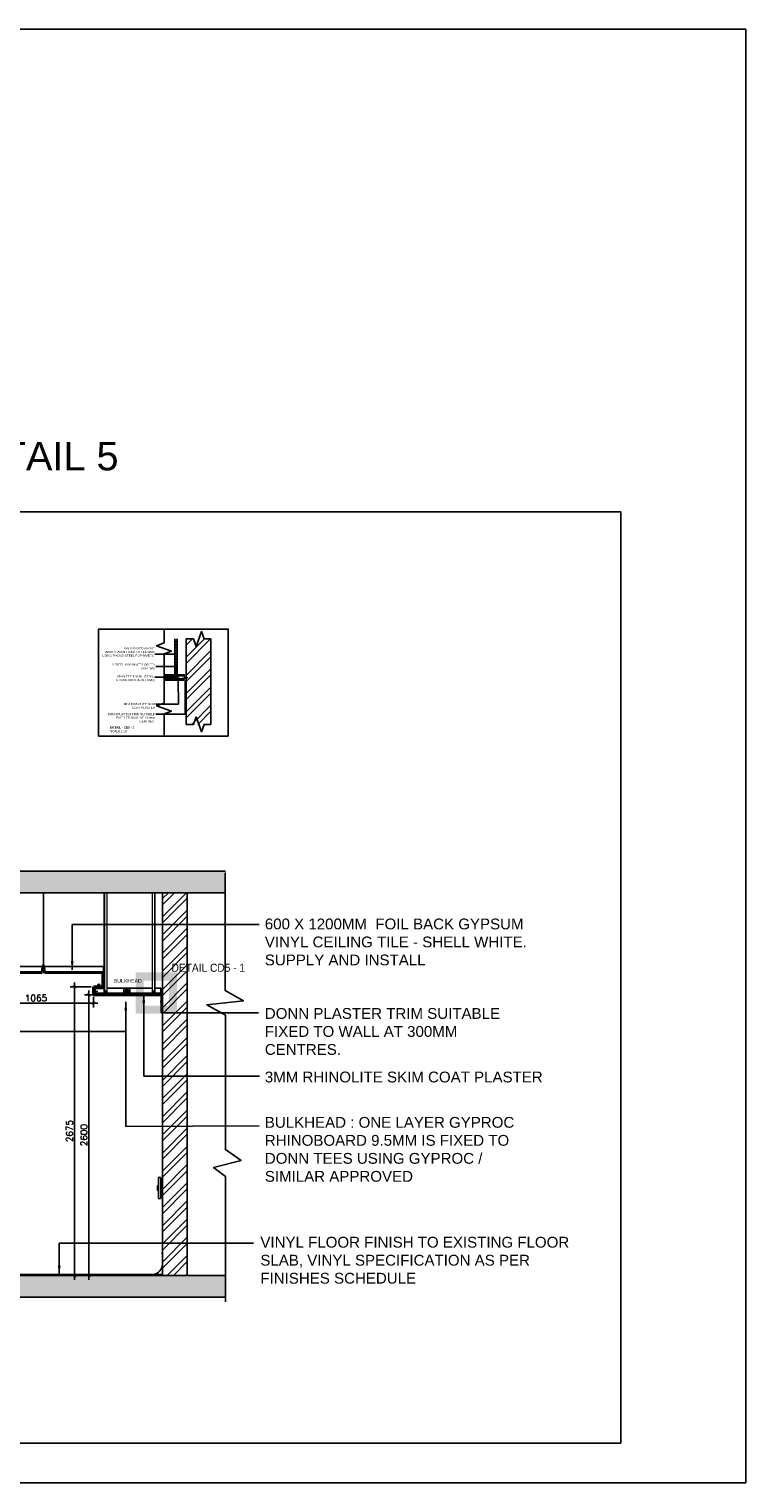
# Model space of a CAD drawing. Header units: millimetres. Extents: x -115474967 to 444143, y -74377 to 241828222.
# Tile 477 of 590: x 120709 to 127357, y 29514 to 42981. Entities that reach past the tile are written whole.
import ezdxf

# ---------------------------------------------------------------- set-up
doc = ezdxf.new("R2010")
doc.units = ezdxf.units.MM
doc.header["$MEASUREMENT"] = 0
for name, pattern in [('Dash', [6.35, 3.175, -3.175]), ('HIDDEN2', [0.1875, 0.125, -0.0625]), ('Overhead', [3.96875, 2.38125, -1.5875])]:
    doc.linetypes.add(name, pattern=pattern)
for name, color, linetype in [('0-ELEV.1', 9, 'Continuous'), ('0-ELEV.25', 4, 'Continuous'), ('0-ELEV.35', 2, 'Continuous'), ('0-HACH', 9, 'Continuous'), ('00-6 H-Brickwork', 9, 'Continuous'), ('BUMPER', 15, 'Continuous'), ('CEIL-NOTE', 4, 'Continuous'), ('CEIL-PLAN', 7, 'Continuous'), ('CEIL-SECT', 2, 'Continuous'), ('DIMS-20', 9, 'Continuous'), ('Floor Finish - Vinyl', 4, 'Continuous'), ('STRU-CONC', 3, 'Continuous'), ('TEXT', 7, 'Continuous'), ('TEXT-20', 2, 'Continuous'), ('TEXT-50', 2, 'Continuous'), ('TILE', 9, 'Continuous'), ('WALL', 1, 'Continuous')]:
    doc.layers.add(name, color=color, linetype=linetype)
for name, color, linetype, lineweight in [('1 Labels', 2, 'Continuous', 35), ('A-DETL-GENF-HDLN', 1, 'Dash', 9), ('Concrete - Structural', 5, 'Continuous', 25), ('G-ANNO-TEXT', 231, 'Continuous', 9), ('LAYER_1', 5, 'Continuous', 18), ('Lines', 1, 'Continuous', 9), ('OVERHEAD', 2, 'Overhead', 15), ('Susp Units 1', 6, 'Continuous', 18), ('THIN', 6, 'Continuous', 9)]:
    doc.layers.add(name, color=color, linetype=linetype, lineweight=lineweight)
doc.styles.add('ARIAL', font='arial.ttf')
doc.styles.add('Arial Narrow_1', font='ARIALN.TTF', dxfattribs={"height": 35})
doc.styles.add('Arial_2', font='arial.ttf', dxfattribs={"height": 150})
doc.styles.add('Arial_4', font='arial.ttf', dxfattribs={"height": 2000})
doc.styles.add('DIMS', font='simplex.shx')
doc.styles.add('TEXT-20', font='arial.ttf', dxfattribs={"height": 40})
doc.styles.add('TEXT-50', font='arial.ttf', dxfattribs={"height": 100})
doc.dimstyles.new('DIM-20', dxfattribs={"dimscale": 4, "dimtxt": 10, "dimasz": 8, "dimexe": 10, "dimexo": 5, "dimgap": 4, "dimtad": 1, "dimdec": 0, "dimrnd": 5, "dimdsep": 46, "dimtxsty": 'DIMS', "dimblk": 'ARCHTICK', "dimcen": 25, "dimdle": 10, "dimclrd": 9, "dimclre": 9, "dimclrt": 4, "dimadec": 0, "dimazin": 0, "dimtfac": 1, "dimtdec": 0, "dimtmove": 2, "dimatfit": 2, "dimfxl": 1, "dimtolj": 1, "dimtzin": 0, "dimarcsym": 0})
doc.dimstyles.new('DIM-50', dxfattribs={"dimscale": 10, "dimtxt": 10, "dimasz": 8, "dimexe": 10, "dimexo": 5, "dimgap": 4, "dimtad": 1, "dimdec": 0, "dimdsep": 46, "dimtxsty": 'ARIAL', "dimblk": 'ARCHTICK', "dimcen": 25, "dimdle": 10, "dimclrd": 9, "dimclre": 9, "dimclrt": 4, "dimadec": 0, "dimazin": 0, "dimtfac": 1, "dimtdec": 0, "dimtmove": 2, "dimatfit": 2, "dimfxl": 10, "dimfxlon": 1, "dimtolj": 1, "dimtzin": 0, "dimarcsym": 0})

# ---------------------------------------------------------------- blocks, each defined once
blk = doc.blocks.new('A$C732A7C61')
at = {"color": 9, "linetype": 'HIDDEN2', "ltscale": 0.001}
blk.add_line((6, 10), (24, 10), dxfattribs=at)
at = {"const_width": 0.836}
for points in [[(15, 0), (0, 0)], [(40, 0), (55, 0)]]:
    blk.add_lwpolyline(points, dxfattribs=at)
blk.add_lwpolyline([(15, 0), (15, 19, -0.510499), (18, 21), (39, 21, -0.414214), (40, 20), (40, 0)], format="xyb", dxfattribs=at)
blk = doc.blocks.new('_ArchTick')
at = {"color": 0, "linetype": 'ByBlock', "const_width": 0.15}
blk.add_lwpolyline([(-0.5, -0.5), (0.5, 0.5)], dxfattribs=at)
blk = doc.blocks.new('*D781')
at = {"layer": 'Defpoints', "color": 0, "ltscale": 100, "transparency": 16777216}
for p in [(121326, 34035), (121264, 31435), (121264, 31435)]:
    blk.add_point(p, dxfattribs=at)
at = {"layer": 'DIMS-20', "color": 9, "lineweight": -2, "ltscale": 100, "transparency": 16777216}
for p, q in [((121264, 34075), (121264, 31395)), ((121306, 34035), (121224, 34035)), ((121284, 31435), (121304, 31435))]:
    blk.add_line(p, q, dxfattribs=at)
at = {"layer": 'DIMS-20', "color": 9, "lineweight": -2, "ltscale": 100, "transparency": 16777216, "xscale": 32, "yscale": 32, "zscale": 32}
for p, rotation in [((121264, 34035), 90), ((121264, 31435), 270)]:
    blk.add_blockref('_ArchTick', p, dxfattribs=dict(at, rotation=rotation))
at = {"layer": 'DIMS-20', "color": 4, "ltscale": 100, "transparency": 16777216, "insert": (121218, 32735), "char_height": 60, "attachment_point": 5, "rotation": 90, "style": 'DIMS'}
blk.add_mtext('\\A1;2600', dxfattribs=at)
blk = doc.blocks.new('*D782')
at = {"layer": 'Defpoints', "color": 0, "ltscale": 100, "transparency": 16777216}
for p in [(121306, 34110, -264), (121131, 31435), (121306, 31435)]:
    blk.add_point(p, dxfattribs=at)
at = {"layer": 'DIMS-20', "color": 9, "lineweight": -2, "ltscale": 100, "transparency": 16777216}
for p, q in [((121286, 34110), (121091, 34110)), ((121131, 34150), (121131, 31395)), ((121286, 31435), (121091, 31435))]:
    blk.add_line(p, q, dxfattribs=at)
at = {"layer": 'DIMS-20', "color": 9, "lineweight": -2, "ltscale": 100, "transparency": 16777216, "xscale": 32, "yscale": 32, "zscale": 32}
for p, rotation in [((121131, 34110), 90), ((121131, 31435), 270)]:
    blk.add_blockref('_ArchTick', p, dxfattribs=dict(at, rotation=rotation))
at = {"layer": 'DIMS-20', "color": 4, "ltscale": 100, "transparency": 16777216, "insert": (121085, 32773), "char_height": 60, "attachment_point": 5, "rotation": 90, "style": 'DIMS'}
blk.add_mtext('\\A1;2675', dxfattribs=at)
blk = doc.blocks.new('*D785')
at = {"layer": 'Defpoints', "color": 0, "ltscale": 100, "transparency": 16777216}
for p in [(120242, 34035), (121306, 34035), (121306, 33959)]:
    blk.add_point(p, dxfattribs=at)
at = {"layer": 'DIMS-20', "color": 9, "lineweight": -2, "ltscale": 100, "transparency": 16777216}
for p, q in [((120202, 33959), (121346, 33959)), ((120242, 34015), (120242, 33919)), ((121306, 34015), (121306, 33919))]:
    blk.add_line(p, q, dxfattribs=at)
at = {"layer": 'DIMS-20', "color": 9, "lineweight": -2, "ltscale": 100, "transparency": 16777216, "xscale": 32, "yscale": 32, "zscale": 32, "rotation": 180}
blk.add_blockref('_ArchTick', (120242, 33959), dxfattribs=at)
at = {"layer": 'DIMS-20', "color": 9, "lineweight": -2, "ltscale": 100, "transparency": 16777216, "xscale": 32, "yscale": 32, "zscale": 32}
blk.add_blockref('_ArchTick', (121306, 33959), dxfattribs=at)
at = {"layer": 'DIMS-20', "color": 4, "ltscale": 100, "transparency": 16777216, "insert": (120774, 34005), "char_height": 60, "attachment_point": 5, "style": 'DIMS'}
blk.add_mtext('\\A1;1065', dxfattribs=at)
blk = doc.blocks.new('GSCS-008-SHADOW_PERIM_dwg_SCREW PLAN-27616327-3D-1-2')
at = {"layer": 'Susp Units 1', "flags": 128}
blk.add_lwpolyline([(1084, 957.4), (1084, 957.8), (1084.3, 958.2), (1084.6, 958.4), (1084.9, 958.6), (1085.3, 958.7), (1085.7, 958.7), (1086.1, 958.6), (1086.5, 958.4), (1086.7, 958.1), (1087, 957.7), (1087, 957.3), (1087, 956.9), (1086.9, 956.6), (1086.7, 956.2), (1086.4, 955.9), (1086.1, 955.7), (1085.7, 955.6), (1085.3, 955.6), (1084.9, 955.8), (1084.5, 956), (1084.2, 956.2), (1084, 956.6), (1083.9, 957)], close=True, dxfattribs=at)
for points in [[(1085.7, 958.2), (1085.3, 958.2), (1085.3, 957.4), (1084.5, 957.4), (1084.5, 957), (1085.3, 957), (1085.3, 956.2), (1085.7, 956.2)], [(1085.7, 956.2), (1085.7, 957), (1086.5, 957), (1086.5, 957.4), (1085.7, 957.4), (1085.7, 958.2)]]:
    blk.add_lwpolyline(points, dxfattribs=at)
blk = doc.blocks.new('GSCS-008-SHADOW_PERIM_dwg_SCREW-27616328-3D-1-2')
at = {"layer": 'LAYER_1', "color": 7}
for p, q in [((1142, 882), (1139, 883)), ((1142, 880), (1139, 881)), ((1142, 877), (1139, 878)), ((1142, 875), (1139, 876)), ((1142, 873), (1139, 874)), ((1142, 871), (1139, 872)), ((1142, 888), (1140, 889)), ((1142, 886), (1140, 887)), ((1142, 884), (1140, 885))]:
    blk.add_line(p, q, dxfattribs=at)
at = {"layer": 'LAYER_1', "color": 7, "flags": 128}
blk.add_lwpolyline([(1138, 868), (1144, 868), (1144, 868), (1138, 868)], close=True, dxfattribs=at)
blk.add_lwpolyline([(1142, 872), (1142, 884), (1141, 890), (1140, 884), (1140, 872)], dxfattribs=at)
at = {"layer": 'LAYER_1', "color": 7}
for centre, start_param, end_param in [((1136, 872), 3.556056, 4.735263), ((1146, 872), 1.547922, 2.727129)]:
    blk.add_ellipse(centre, major_axis=(0, 4.21), ratio=0.869565, start_param=start_param, end_param=end_param, dxfattribs=at)
blk = doc.blocks.new('GSCS-008-SHADOW_PERIM_dwg_PS-27616329-3D-1-2')
at = {"lineweight": 18}
for p, q in [((-5774, -1137), (-5817, -1137)), ((-5774, -1137), (-5817, -1137)), ((-5817, -1138), (-5796, -1138))]:
    blk.add_line(p, q, dxfattribs=at)
at = {"lineweight": 18, "flags": 128}
for points in [[(-5795, -1138), (-5795, -1153), (-5795, -1153), (-5795, -1138)], [(-5773, -1136), (-5773, -1115), (-5773, -1115)]]:
    blk.add_lwpolyline(points, dxfattribs=at)
at = {"lineweight": 18}
for centre, radius, start, end in [((-5817, -1137), 0.5, 89.9989, 270.0011), ((-5796, -1138), 1, 0, 89.9994), ((-5796, -1138), 0.5, 0, 89.9989), ((-5774, -1136), 1, 270.0006, 0), ((-5774, -1136), 0.5, 270.0011, 0)]:
    blk.add_arc(centre, radius, start, end, dxfattribs=at)

msp = doc.modelspace()

# ---------------------------------------------------------------- hatches: boundary and pattern name
at = {"lineweight": 18}
for color, points in [(254, [(122115.45853, 36951.895), (122115.50575, 36952.21977), (122116.55972, 36951.895), (122143.10413, 36951.895), (122143.10413, 36961.395), (121960.79356, 36961.395), (121960.79356, 36951.895), (122049.72848, 36951.895), (122049.7757, 36952.21977), (122050.82967, 36951.895), (122113.34661, 36951.895)]), (9, [(122064.90123, 36946.85678), (122143.69629, 36946.85678), (122143.69629, 36951.895), (122119.59661, 36951.895), (122119.59661, 36951.53562), (122113.34661, 36951.53562), (122113.34661, 36951.895), (122053.86656, 36951.895), (122053.86656, 36951.53562), (122047.61656, 36951.53562), (122047.61656, 36951.895), (121960.79356, 36951.895), (121960.79356, 36946.85678)])]:
    msp.add_hatch(color=color, dxfattribs=at).paths.add_polyline_path(points)
h = msp.add_hatch(color=4, dxfattribs=at)
h.paths.add_polyline_path([(122143.69629, 36946.85678), (122144.19629, 36946.85678), (122144.16222, 36961.6156), (122144.06232, 36961.85678), (122143.9034, 36962.06389), (122143.69629, 36962.2228), (122143.45511, 36962.3227), (122143.19629, 36962.35678), (122165.45511, 36962.39085), (122165.69629, 36962.49075), (122165.9034, 36962.64967), (122166.06232, 36962.85678), (122166.16222, 36963.09796), (122166.19629, 36963.35678), (122166.19629, 36984.35678), (122165.69629, 36984.35678), (122165.67925, 36963.22737), (122165.54984, 36963.00323), (122165.3257, 36962.87382), (122165.19629, 36962.85678), (122132.19314, 36962.85678), (122132.19314, 36961.85678), (122143.3257, 36961.83974), (122143.54984, 36961.71033), (122143.67925, 36961.48619), (122143.69629, 36961.35678), (122143.69629, 36957.78752)], flags=0)
h.paths.add_polyline_path([(122130.31814, 36961.85678), (122130.31814, 36962.85678), (122121.46394, 36962.79951), (122121.2848, 36962.64082), (122121.19994, 36962.41705), (122121.36473, 36961.98253), (122121.57663, 36961.87131), (122121.69629, 36961.85678)], flags=0)
for color, points in [(253, [(122130.31814, 36961.85678), (122132.19314, 36961.85678), (122132.19314, 36962.85678), (122130.31814, 36962.85678), (122130.31814, 36962.35678)]), (256, [(122136.17484, 36951.27054), (122136.17484, 36956.80205), (122135.82381, 36956.80205), (122135.82381, 36951.27054)]), (253, [(121913.08104, 34047.73777), (121914.95604, 34047.73777), (121914.95604, 34048.73777), (121913.08104, 34048.73777), (121913.08104, 34048.23777)])]:
    msp.add_hatch(color=color, dxfattribs=at).paths.add_polyline_path(points, flags=0)
at = {"layer": '0-HACH'}
h = msp.add_hatch(dxfattribs=at)
h.set_pattern_fill('AR-CONC', color=8, scale=0.8, style=0)
h.set_pattern_definition([(130, (267729.43, 31091.73), (-145.747735, -12.75127), [15.24, -167.64]), (185, (267729.43, 31091.73), (28.19426, 152.84531), [12.192, -134.112]), (79.549, (267717.28, 31090.66), (-117.554, 140.09335), [12.952, -142.472]), (133.8158, (267729.43, 31132.37), (-216.86323, -33.63386), [22.86, -251.46]), (83.3644, (267711.36, 31129.56), (-189.9234, 197.94044), [19.428, -213.708]), (188.816, (267729.43, 31132.37), (-189.9237, 197.9401), [18.288, -201.168]), (159, (267709.11, 31122.2), (-121.2919, -81.812415), [15.24, -167.64]), (214, (267709.1, 31122.2), (-49.44162, 147.35037), [12.192, -134.112]), (108.5486, (267699, 31115.39), (-170.73319, 65.53829), [12.952, -142.472]), (142.5, (267729.427, 31091.725), (-2.470883, 67.644031), [0, -132.4864, 0, -136.144, 0, -134.62]), (172.5, (267729.43, 31091.725), (-53.45573, 80.14446), [0, -77.6224, 0, -129.4384, 0, -51.308]), (212.5, (267774.74, 31091.725), (-108.472476, -4.582995), [0, -50.8, 0, -158.496, 0, -210.312]), (222.5, (267795.06, 31091.73), (-118.503345, 20.34119), [0, -66.04, 0, -105.2576, 0, -149.352])])
h.paths.add_polyline_path([(116594.75245, 35181.16636), (116594.75245, 34981.16636), (122531.20779, 34981.16636), (122531.20779, 35181.16636)])
h = msp.add_hatch(dxfattribs=at)
h.set_pattern_fill('AR-CONC', color=8, scale=0.8, style=0)
h.set_pattern_definition([(130, (267729.43, 27366.33), (-145.747735, -12.75127), [15.24, -167.64]), (185, (267729.43, 27366.33), (28.19426, 152.84531), [12.192, -134.112]), (79.549, (267717.28, 27365.27), (-117.554, 140.09335), [12.952, -142.472]), (133.8158, (267729.43, 27406.97), (-216.86323, -33.63386), [22.86, -251.46]), (83.3644, (267711.36, 27404.17), (-189.9234, 197.94044), [19.428, -213.708]), (188.816, (267729.43, 27406.97), (-189.9237, 197.9401), [18.288, -201.168]), (159, (267709.11, 27396.81), (-121.2919, -81.812415), [15.24, -167.64]), (214, (267709.1, 27396.81), (-49.44162, 147.35037), [12.192, -134.112]), (108.5486, (267699, 27389.99), (-170.73319, 65.53829), [12.952, -142.472]), (142.5, (267729.427, 27366.33), (-2.470883, 67.644031), [0, -132.4864, 0, -136.144, 0, -134.62]), (172.5, (267729.43, 27366.33), (-53.45573, 80.14446), [0, -77.6224, 0, -129.4384, 0, -51.308]), (212.5, (267774.74, 27366.33), (-108.472476, -4.582995), [0, -50.8, 0, -158.496, 0, -210.312]), (222.5, (267795.06, 27366.33), (-118.503345, 20.34119), [0, -66.04, 0, -105.2576, 0, -149.352])])
h.paths.add_polyline_path([(116505.39581, 31434.84287), (116505.39581, 31234.84287), (122531.20779, 31234.84287), (122531.20779, 31434.84287)])
at = {"layer": '00-6 H-Brickwork'}
h = msp.add_hatch(dxfattribs=at)
h.set_pattern_fill('ANSI32', color=256, scale=12.5, angle=360, style=0)
h.set_pattern_definition([(45, (-143997.26, 343321.11), (-84.1899, 84.1899), []), (45, (-143941.13, 343321.11), (-84.1899, 84.1899), [])])
h.paths.add_polyline_path([(122396.19629, 36539.95499), (122396.19629, 37331.62185), (122166.19629, 37331.62185), (122166.19629, 36794.65905), (122171.05986, 36539.95499)])
h = msp.add_hatch(dxfattribs=at)
h.set_pattern_fill('ANSI32', color=256, scale=12.5, angle=360, style=0)
h.set_pattern_definition([(45, (-69199.94, 294532.5), (-84.1899, 84.1899), []), (45, (-69143.81, 294532.5), (-84.1899, 84.1899), [])])
h.paths.add_polyline_path([(122176.45919, 34981.16636), (121946.45919, 34981.16636), (121946.45919, 31434.84287), (122176.45919, 31434.84287)])

# ---------------------------------------------------------------- linework, layer by layer
at = {"lineweight": 18}
for p, q in [((122081.66199, 37331.62185), (122081.66199, 36965.63859)), ((122143.69629, 36946.85678), (121960.79356, 36946.85678)), ((122132.19314, 36955.82594), (122130.31814, 36955.82594)), ((122150.59553, 36964.91437), (122140.13701, 36964.91437)), ((122150.59553, 36963.64437), (122150.59553, 37001.74437)), ((122156.90366, 36975.464), (122166.19629, 36975.464)), ((122166.19629, 36794.65905), (122166.19629, 36793.88799)), ((121408.37665, 34981.16663, 201.23011), (121408.37665, 34050.09742)), ((121874.45919, 34981.16636), (121874.45919, 34050.09714, -201.23011)), ((121945.4592, 34048.55714), (121904.45919, 34048.55714, -263.71006)), ((121945.4592, 34048.05714), (121904.45919, 34048.05714, -263.71006)), ((121904.45919, 34047.55714, -263.71006), (121925.95919, 34047.55714, -263.71006)), ((121914.95604, 34041.70692, -201.23011), (121913.08104, 34041.70692, -201.23011))]:
    msp.add_line(p, q, dxfattribs=at)
at = {"color": 3}
for p, q in [((121910.35092, 32266.84615), (121900.35092, 32266.84615)), ((121900.35092, 32266.84615), (121900.35092, 32222.84615)), ((121900.35092, 32222.84615), (121910.35092, 32222.84615))]:
    msp.add_line(p, q, dxfattribs=at)
msp.add_lwpolyline([(14259.94508, 42981.12756), (127356.6548, 42981.12756), (127356.6548, 29513.51943), (14259.94508, 29513.51943)], close=True)
at = {"linetype": 'Continuous'}
for points in [[(121960.79356, 36965.907), (121960.79356, 37194.13681), (122029.4805, 37219.13681), (121892.10663, 37269.13681), (121960.79356, 37294.13681), (121960.79356, 37422.93126)], [(122396.19629, 37331.62185), (122332.94045, 37331.62185), (122307.94045, 37400.30879), (122257.94045, 37262.93492), (122232.94045, 37331.62185), (122166.19629, 37331.62185)], [(121960.79356, 36965.907), (121960.79356, 36737.67718), (121892.10663, 36712.67718), (122029.4805, 36662.67718), (121960.79356, 36637.67718), (121960.79356, 36432.34719)], [(122396.19629, 36539.95499), (122332.94045, 36539.95499), (122307.94045, 36471.26805), (122257.94045, 36608.64193), (122232.94045, 36539.95499), (122166.19629, 36539.95499)]]:
    msp.add_lwpolyline(points, dxfattribs=at)
at = {"lineweight": 18, "flags": 128}
for points in [[(122058.66199, 37331.62185), (122058.66199, 36965.63859), (122083.66199, 36965.63859), (122083.66199, 37331.62185)], [(122143.10413, 36961.395), (122143.10413, 36951.895), (122143.69629, 36951.895)], [(121431.37665, 34981.16663), (121431.37665, 34050.09742), (121406.37665, 34050.09742), (121406.37665, 34981.16663)], [(121945.95919, 34049.05714), (121945.95919, 34070.05714), (121946.45919, 34070.05714), (121946.45919, 34049.05714)]]:
    msp.add_lwpolyline(points, dxfattribs=at)
for points in [[(122056.56227, 36994.12476), (122051.14331, 36994.12476), (122051.14331, 36998.20183), (122056.56227, 36998.20183)], [(122109.75921, 36994.12476), (122104.34024, 36994.12476), (122104.34024, 36998.20183), (122109.75921, 36998.20183)], [(122132.19314, 36963.21615), (122130.31814, 36963.21615), (122130.31814, 36960.38991), (122132.19314, 36960.38991)]]:
    msp.add_lwpolyline(points, close=True, dxfattribs=at)
msp.add_lwpolyline([(122531.20779, 31191.39674), (122531.20779, 32350.96218), (122420.36677, 32435.29015), (122675.08387, 32499.9253), (122529.531, 32600.91827), (122529.531, 33845.04359), (122356.54902, 33942.62106), (122696.97044, 33978.1573), (122529.29909, 34074.61281), (122529.29909, 35164.14299)])
for points, elevation in [([(121851.45919, 34981.16636), (121851.45919, 34050.09714), (121876.45919, 34050.09714), (121876.45919, 34981.16636)], -201.23011), ([(121926.45919, 34047.05714), (121926.45919, 34034.81743), (121926.95919, 34034.81743), (121926.95919, 34047.05714)], -263.71006)]:
    msp.add_lwpolyline(points, dxfattribs=dict(at, elevation=elevation))
at = {"lineweight": 18, "elevation": -201.23011, "flags": 128}
msp.add_lwpolyline([(121914.95604, 34049.09714), (121913.08104, 34049.09714), (121913.08104, 34046.27089), (121914.95604, 34046.27089)], close=True, dxfattribs=at)
at = {"lineweight": 18}
for centre, radius, start, end in [((122131.25564, 36966.44376), 1.02827, 24.254938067, 155.745061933), ((121904.45919, 34048.05714, -263.71006), 0.5, 89.998853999, 270.001146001), ((121914.01854, 34052.32475, -201.23011), 1.02827, 24.254938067, 155.745061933), ((121925.95919, 34047.05714, -263.71006), 1, 0, 89.999427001), ((121925.95919, 34047.05714, -263.71006), 0.5, 0, 89.998853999), ((121945.45919, 34049.05714), 1, 270.000572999, 0), ((121945.45919, 34049.05714), 0.5, 270.001146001, 0)]:
    msp.add_arc(centre, radius, start, end, dxfattribs=at)
at = {"layer": '0-ELEV.1'}
for p, q in [((121369.29755, 34124.00149, -527.42012), (121342.80531, 34124.00149, -527.42012)), ((121345.75559, 34110.26104, -263.71006), (121345.75559, 34112.26104, -263.71006)), ((121349.92137, 34124.00149, -527.42012), (121353.17137, 34127.25149, -527.42012)), ((121349.92137, 34112.26104, -527.42012), (121349.92137, 34124.00149, -527.42012)), ((121353.17137, 34127.25149, -527.42012), (121356.17137, 34127.25149, -527.42012)), ((121356.17137, 34112.26104, -527.42012), (121356.17137, 34133.25149, -527.42012)), ((121359.17137, 34127.25149, -527.42012), (121356.17137, 34127.25149, -527.42012)), ((121362.42137, 34124.00149, -527.42012), (121359.17137, 34127.25149, -527.42012)), ((121362.42137, 34112.26104, -527.42012), (121362.42137, 34124.00149, -527.42012)), ((121367.0007, 34110.26104, -263.71006), (121367.0007, 34112.26104, -263.71006)), ((121640.18865, 34094.81743, -263.71006), (121592.68865, 34094.81743, -263.71006)), ((121594.68865, 34094.81743, -263.71006), (121607.20531, 34094.81743, -263.71006)), ((121610.18865, 34091.31743, -263.71006), (121610.18865, 34055.41743, -263.71006)), ((121616.43865, 34094.31743, -263.71006), (121616.43865, 34046.16743, -263.71006)), ((121622.68865, 34091.31743, -263.71006), (121622.68865, 34055.41743, -263.71006)), ((121592.68865, 34035.31743, -263.71006), (121640.18865, 34035.31743, -263.71006)), ((121640.18865, 34034.81743, -263.71006), (121592.68865, 34034.81743, -263.71006)), ((121629.56482, 34055.41743, -263.71006), (121603.07259, 34055.41743, -263.71006)), ((121610.18865, 34055.41743, -263.71006), (121613.43865, 34052.16743, -263.71006)), ((121613.43865, 34052.16743, -263.71006), (121616.43865, 34052.16743, -263.71006)), ((121619.43865, 34052.16743, -263.71006), (121616.43865, 34052.16743, -263.71006)), ((121622.68865, 34055.41743, -263.71006), (121619.43865, 34052.16743, -263.71006))]:
    msp.add_line(p, q, dxfattribs=at)
at = {"layer": '0-ELEV.1', "color": 4, "linetype": 'Continuous'}
msp.add_line((121946.45914, 31537.78909), (121946.45914, 31644.93233), dxfattribs=at)
at = {"layer": '0-ELEV.1', "elevation": -263.71006}
for points in [[(121345.75559, 34112.26104), (121367.0007, 34112.26104)], [(121345.75559, 34110.26104), (121367.0007, 34110.26104)]]:
    msp.add_lwpolyline(points, dxfattribs=at)
at = {"layer": '0-ELEV.1'}
for centre in [(121356.17137, 34124.00149, -527.42012), (121616.43865, 34055.41743, -263.71006)]:
    msp.add_circle(centre, 9.25, dxfattribs=at)
at = {"layer": '0-ELEV.1', "color": 4, "linetype": 'Continuous'}
msp.add_arc((121946.45914, 31639.93233), 5, 90, 270, dxfattribs=at)
at = {"layer": '0-ELEV.25'}
msp.add_line((121580.18865, 34034.81743, -263.71006), (121580.18865, 34035.31743, -263.71006), dxfattribs=at)
for points in [[(126196.21498, 29882.47776), (113121.3094, 29882.47776), (113121.3094, 38510.33449), (126196.21498, 38510.33449)], [(122555.9479, 36432.34719), (121354.01086, 36432.34719), (121354.01086, 37422.93126), (122555.9479, 37422.93126)]]:
    msp.add_lwpolyline(points, close=True, dxfattribs=at)
at = {"layer": '0-ELEV.35', "color": 8}
msp.add_lwpolyline([(120841.90559, 34234.8174), (120841.90559, 34981.16636)], dxfattribs=at)
at = {"layer": '0-ELEV.35'}
for points, elevation in [([(120141.88298, 34234.81743), (120830.03359, 34234.81743)], 263.71006), ([(120141.88361, 34247.31743), (120830.03359, 34247.31743)], 263.71006), ([(120855.38681, 34247.31743), (121406.3715, 34247.31743)], 263.71006), ([(120855.38681, 34234.81743), (121406.3715, 34234.81743)], 263.71006), ([(121319.41811, 34047.09714), (121587.18865, 34047.09714)], -201.23011), ([(121645.68865, 34047.09714), (121926.45919, 34047.09714)], -201.23011)]:
    msp.add_lwpolyline(points, dxfattribs=dict(at, elevation=elevation))
at = {"layer": '1 Labels'}
for p, q in [((121393.37665, 34110.26104, -69.88999), (121393.37665, 34234.81743, 233.28462)), ((121406.37665, 34097.31174, -101.41021), (121406.3715, 34297.53203, 363.52996))]:
    msp.add_line(p, q, dxfattribs=at)
for points, elevation in [([(121406.37681, 34110.26104), (121306.37947, 34110.26104)], -263.71006), ([(121406.37665, 34097.31174), (121319.41811, 34097.31174)], -101.41021), ([(121306.41811, 34034.81743), (121926.45919, 34034.81743)], -263.71006)]:
    msp.add_lwpolyline(points, dxfattribs=dict(at, elevation=elevation))
for points in [[(121306.41811, 34034.81743), (121306.41811, 34110.26104)], [(121319.41811, 34034.81743), (121319.41811, 34110.26104)], [(121926.45919, 34034.81743), (121926.45919, 34047.09714)]]:
    msp.add_lwpolyline(points, dxfattribs=at)
at = {"layer": 'A-DETL-GENF-HDLN', "linetype": 'Overhead', "const_width": 75}
msp.add_lwpolyline([(121735.09497, 34204.53242), (122043.66335, 34204.53242), (122043.53041, 33898.47578), (121734.96203, 33898.47578)], close=True, dxfattribs=at)
at = {"layer": 'BUMPER', "color": 1}
for p, q in [((121910.35092, 32154.84615), (121910.35092, 32334.84615)), ((121930.35092, 32334.84615), (121930.35092, 32154.84615))]:
    msp.add_line(p, q, dxfattribs=at)
at = {"layer": 'BUMPER', "color": 2}
for p, q in [((121930.35092, 32319.84615), (121946.35092, 32319.84615)), ((121938.35092, 32269.84615), (121930.35092, 32269.84615)), ((121938.35092, 32224.84615), (121938.35092, 32269.84615)), ((121946.35092, 32224.84615), (121938.35092, 32224.84615)), ((121946.35092, 32169.84615), (121946.35092, 32319.84615)), ((121930.35092, 32169.84615), (121946.35092, 32169.84615))]:
    msp.add_line(p, q, dxfattribs=at)
at = {"layer": 'BUMPER', "color": 1}
for centre, start, end in [((121920.35092, 32334.84615), 90, 180), ((121920.35092, 32334.84615), 0, 90), ((121920.35092, 32154.84615), 180, 270), ((121920.35092, 32154.84615), 270, 0)]:
    msp.add_arc(centre, 10, start, end, dxfattribs=at)
at = {"layer": 'CEIL-PLAN'}
for points, elevation in [([(121406.37579, 34297.53203), (120141.88361, 34297.53203)], 363.52996), ([(121851.45919, 34097.31174), (121431.37665, 34097.31174)], -101.41021), ([(121930.45919, 34097.31174), (121876.45388, 34097.31174)], -101.41021), ([(121587.18865, 34050.09714), (121319.41811, 34050.09714)], -201.23011), ([(121587.18865, 34049.09714), (121319.41811, 34049.09714)], -201.23011), ([(121930.45919, 34050.09714), (121645.68865, 34050.09714)], -201.23011), ([(121930.45919, 34049.09714), (121645.68865, 34049.09714)], -201.23011)]:
    msp.add_lwpolyline(points, dxfattribs=dict(at, elevation=elevation))
msp.add_lwpolyline([(121930.45919, 34049.09714), (121930.45919, 34097.31174)], dxfattribs=at)
at = {"layer": 'CEIL-SECT', "color": 8}
for p, q in [((120827.08885, 34272.84591), (120841.90559, 34322.16734, 201.23011)), ((120827.08885, 34272.84591), (120841.90559, 34322.16734, 201.23011)), ((120827.08885, 34272.84591), (120841.90559, 34322.16734, 201.23011)), ((120827.08885, 34272.84591), (120841.90559, 34322.16734, 201.23011)), ((120827.08885, 34255.70879), (120827.08885, 34272.84591)), ((120827.08885, 34255.70879), (120827.08885, 34272.84591)), ((120827.08885, 34255.70879), (120827.08885, 34272.84591)), ((120827.08885, 34255.70879), (120827.08885, 34272.84591)), ((120841.90559, 34255.70879), (120827.08885, 34255.70879)), ((120856.72232, 34272.84591), (120841.90559, 34322.16734, 201.23011)), ((120856.72232, 34272.84591), (120841.90559, 34322.16734, 201.23011)), ((120856.72232, 34272.84591), (120841.90559, 34322.16734, 201.23011)), ((120856.72232, 34272.84591), (120841.90559, 34322.16734, 201.23011)), ((120841.90559, 34255.70879), (120856.72232, 34255.70879)), ((120856.72232, 34255.70879), (120856.72232, 34272.84591)), ((120856.72232, 34255.70879), (120856.72232, 34272.84591)), ((120856.72232, 34255.70879), (120856.72232, 34272.84591)), ((120856.72232, 34255.70879), (120856.72232, 34272.84591))]:
    msp.add_line(p, q, dxfattribs=at)
at = {"layer": 'Concrete - Structural', "ltscale": 100}
for p, q in [((122531.20779, 35181.16636), (116505.39581, 35181.16636)), ((122531.20779, 34981.16636), (116505.39581, 34981.16636)), ((122531.20779, 31234.84287), (116505.39581, 31234.84287))]:
    msp.add_line(p, q, dxfattribs=at)
at = {"layer": 'DIMS-20'}
msp.add_circle((121337.41811, 34065.81743), 3.40847, dxfattribs=at)
at = {"layer": 'Floor Finish - Vinyl', "color": 4, "ltscale": 100}
msp.add_line((117337.42162, 31444.90757), (121946.45919, 31444.93265), dxfattribs=at)
at = {"layer": 'LAYER_1', "color": 7}
for p, q in [((121960.79356, 37001.74437), (122058.66199, 37001.74437)), ((121960.79356, 37001.33797), (122058.66199, 37001.33797)), ((121960.79356, 36992.03381), (122058.66199, 36992.03381)), ((121960.79356, 36989.04437), (122058.66199, 36989.04437)), ((122058.66199, 36988.64437), (121960.79356, 36988.64437)), ((122143.10413, 36961.395), (121960.79356, 36961.395)), ((122143.10413, 36951.895), (121960.79356, 36951.895)), ((122083.66199, 37001.74437), (122150.59553, 37001.74437)), ((122083.66199, 37001.33797), (122150.59553, 37001.33797)), ((122083.66199, 36992.03381), (122150.59553, 36992.03381)), ((122083.66199, 36989.04437), (122150.59553, 36989.04437)), ((122150.59553, 36988.64437), (122083.66199, 36988.64437)), ((122130.31814, 36966.86617), (122130.31814, 36963.21615)), ((122130.31814, 36958.90365), (122130.31814, 36955.82594)), ((122132.19314, 36966.86617), (122132.19314, 36963.21615)), ((122132.19314, 36958.90365), (122132.19314, 36955.82594)), ((121913.08104, 34052.74716, -201.23011), (121913.08104, 34049.09714, -201.23011)), ((121913.08104, 34044.78464, -201.23011), (121913.08104, 34041.70692, -201.23011)), ((121914.95604, 34052.74716, -201.23011), (121914.95604, 34049.09714, -201.23011)), ((121914.95604, 34044.78464, -201.23011), (121914.95604, 34041.70692, -201.23011))]:
    msp.add_line(p, q, dxfattribs=at)
at = {"layer": 'LAYER_1', "color": 8}
for p, q in [((122058.66199, 37001.74437), (122083.66199, 37001.74437)), ((122058.66199, 37001.33797), (122083.66199, 37001.33797)), ((122058.66199, 36992.03381), (122083.66199, 36992.03381)), ((122058.66199, 36989.04437), (122083.66199, 36989.04437)), ((122083.66199, 36988.64437), (122058.66199, 36988.64437))]:
    msp.add_line(p, q, dxfattribs=at)
at = {"layer": 'LAYER_1', "color": 7, "flags": 128}
for points in [[(122047.43284, 36964.91437), (121960.79356, 36964.91437), (122140.13701, 36964.91437)], [(122047.68106, 36963.64437), (121960.79356, 36963.64437), (122150.59553, 36963.64437)]]:
    msp.add_lwpolyline(points, dxfattribs=at)
msp.add_lwpolyline([(122134.38064, 36962.85678), (122128.13064, 36962.85678), (122128.13064, 36963.21615), (122134.38064, 36963.21615)], close=True, dxfattribs=at)
at = {"layer": 'LAYER_1', "color": 7, "elevation": -201.23011, "flags": 128}
msp.add_lwpolyline([(121917.14354, 34048.73777), (121910.89354, 34048.73777), (121910.89354, 34049.09714), (121917.14354, 34049.09714)], close=True, dxfattribs=at)
at = {"layer": 'LAYER_1', "color": 7}
for centre, start_param, end_param in [((122126.65518, 36959.00003), 4.689514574, 5.8687218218), ((122135.85609, 36959.00003), 0.4144634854, 1.5936707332), ((121909.41808, 34044.88101, -201.23011), 4.689514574, 5.8687218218), ((121918.61899, 34044.88101, -201.23011), 0.4144634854, 1.5936707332)]:
    msp.add_ellipse(centre, major_axis=(0, 4.2135), ratio=0.8695652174, start_param=start_param, end_param=end_param, dxfattribs=at)
at = {"layer": 'Lines'}
for p, q in [((121587.18865, 34094.81743, -263.71006), (121594.68865, 34094.81743, -263.71006)), ((121587.18865, 34035.31743, -263.71006), (121587.18865, 34094.81743, -263.71006)), ((121587.68865, 34094.31743, -263.71006), (121594.18865, 34094.31743, -263.71006)), ((121587.68865, 34035.91743, -263.71006), (121587.68865, 34094.31743, -263.71006)), ((121590.18865, 34093.76743, -263.71006), (121590.18865, 34094.26743, -263.71006)), ((121590.18865, 34094.26743, -263.71006), (121594.18865, 34094.26743, -263.71006)), ((121590.18865, 34093.76743, -263.71006), (121594.68865, 34093.76743, -263.71006)), ((121591.89997, 34035.91743, -263.71006), (121607.20531, 34094.81743, -263.71006)), ((121592.16266, 34035.31743, -263.71006), (121607.49398, 34094.31743, -263.71006)), ((121594.18865, 34094.26743, -263.71006), (121594.18865, 34094.31743, -263.71006)), ((121594.68865, 34093.76743, -263.71006), (121594.68865, 34094.81743, -263.71006)), ((121625.67199, 34094.81743, -263.71006), (121607.20531, 34094.81743, -263.71006)), ((121625.38331, 34094.31743, -263.71006), (121607.49398, 34094.31743, -263.71006)), ((121607.68865, 34091.31743, -263.71006), (121607.68865, 34094.31743, -263.71006)), ((121607.68865, 34091.31743, -263.71006), (121625.18865, 34091.31743, -263.71006)), ((121625.18865, 34091.31743, -263.71006), (121625.18865, 34094.31743, -263.71006)), ((121640.71463, 34035.31743, -263.71006), (121625.38331, 34094.31743, -263.71006)), ((121638.18865, 34094.81743, -263.71006), (121625.67199, 34094.81743, -263.71006)), ((121640.97732, 34035.91743, -263.71006), (121625.67199, 34094.81743, -263.71006)), ((121638.18865, 34093.76743, -263.71006), (121638.18865, 34094.81743, -263.71006)), ((121645.68865, 34094.81743, -263.71006), (121638.18865, 34094.81743, -263.71006)), ((121642.68865, 34093.76743, -263.71006), (121638.18865, 34093.76743, -263.71006)), ((121638.68865, 34094.26743, -263.71006), (121638.68865, 34094.31743, -263.71006)), ((121645.18865, 34094.31743, -263.71006), (121638.68865, 34094.31743, -263.71006)), ((121642.68865, 34094.26743, -263.71006), (121638.68865, 34094.26743, -263.71006)), ((121642.68865, 34093.76743, -263.71006), (121642.68865, 34094.26743, -263.71006)), ((121645.18865, 34035.91743, -263.71006), (121645.18865, 34094.31743, -263.71006)), ((121645.68865, 34035.31743, -263.71006), (121645.68865, 34094.81743, -263.71006)), ((121580.18865, 34035.31743, -263.71006), (121586.18865, 34035.31743, -263.71006)), ((121592.68865, 34034.81743, -263.71006), (121580.18865, 34034.81743, -263.71006)), ((121585.93865, 34035.31743, -263.71006), (121585.93865, 34041.31743, -263.71006)), ((121586.68865, 34047.31743, -263.71006), (121586.18865, 34047.31743, -263.71006)), ((121586.18865, 34035.31743, -263.71006), (121586.18865, 34047.31743, -263.71006)), ((121586.68865, 34035.31743, -263.71006), (121586.68865, 34047.31743, -263.71006)), ((121592.68865, 34035.31743, -263.71006), (121586.68865, 34035.31743, -263.71006)), ((121591.89997, 34035.91743, -263.71006), (121587.68865, 34035.91743, -263.71006)), ((121592.68865, 34034.81743, -263.71006), (121592.68865, 34035.31743, -263.71006)), ((121640.18865, 34034.81743, -263.71006), (121640.18865, 34035.31743, -263.71006)), ((121640.18865, 34035.31743, -263.71006), (121646.18865, 34035.31743, -263.71006)), ((121652.68865, 34034.81743, -263.71006), (121640.18865, 34034.81743, -263.71006)), ((121640.97732, 34035.91743, -263.71006), (121645.18865, 34035.91743, -263.71006)), ((121646.68865, 34047.31743, -263.71006), (121646.18865, 34047.31743, -263.71006)), ((121646.18865, 34035.31743, -263.71006), (121646.18865, 34047.31743, -263.71006)), ((121646.68865, 34035.31743, -263.71006), (121646.68865, 34047.31743, -263.71006)), ((121652.68865, 34035.31743, -263.71006), (121646.68865, 34035.31743, -263.71006)), ((121646.93865, 34035.31743, -263.71006), (121646.93865, 34041.31743, -263.71006)), ((121652.68865, 34034.81743, -263.71006), (121652.68865, 34035.31743, -263.71006))]:
    msp.add_line(p, q, dxfattribs=at)
at = {"layer": 'OVERHEAD'}
msp.add_line((122071.16199, 37030.89499), (122071.16199, 37331.62185), dxfattribs=at)
at = {"layer": 'STRU-CONC'}
msp.add_line((116505.39581, 31434.84287), (122531.20779, 31434.84287), dxfattribs=at)
at = {"layer": 'THIN'}
msp.add_line((122156.90366, 36975.464), (122181.45542, 36975.464), dxfattribs=at)
at = {"layer": 'TILE', "color": 4}
msp.add_arc((121848.46179, 31541.36065), 98.06241, 280.474029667, 357.912750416, dxfattribs=at)
at = {"layer": 'WALL'}
for p, q in [((122166.19629, 37331.62185), (122166.19629, 36539.95499)), ((122396.19629, 37331.62185), (122396.19629, 36539.95499)), ((121946.45919, 31434.84287), (121946.45919, 34981.16636)), ((122176.45919, 34981.16636), (121946.45919, 34981.16636)), ((122176.45919, 31434.84287), (122176.45919, 34981.16636))]:
    msp.add_line(p, q, dxfattribs=at)

# ---------------------------------------------------------------- block references
at = {"yscale": 1.5, "zscale": 1.5}
for p, xscale in [((120440.67371, 35548.70822), 1.5), ((120440.67371, 35540.40262), 1.5), ((123046.7957, 32633.16677, -201.23011), -1.5), ((123046.7957, 32624.86117, -201.23011), -1.5), ((120233.47091, 32633.16677, -201.23011), 1.5), ((120233.47091, 32624.86117, -201.23011), 1.5)]:
    msp.add_blockref('GSCS-008-SHADOW_PERIM_dwg_SCREW PLAN-27616327-3D-1-2', p, dxfattribs=dict(at, xscale=xscale))
for name, p in [('GSCS-008-SHADOW_PERIM_dwg_SCREW-27616328-3D-1-2', (120955.69986, 36083.47606)), ('GSCS-008-SHADOW_PERIM_dwg_PS-27616329-3D-1-2', (127939.07755, 38099.7395)), ('GSCS-008-SHADOW_PERIM_dwg_SCREW-27616328-3D-1-2', (120738.46276, 33169.35705, -201.23011))]:
    msp.add_blockref(name, p)
at = {"layer": 'CEIL-SECT', "xscale": -1}
msp.add_blockref('A$C732A7C61', (120870.21941, 34234.39941), dxfattribs=at)

# ---------------------------------------------------------------- texts
at = {"layer": 'G-ANNO-TEXT', "color": 7, "attachment_point": 1}
for s, insert, char_height, width, style in [('CEILING DETAIL 5', (118372.4698, 39156.77487), 263.2157676, 3761.3742945, 'Arial_4'), ('\\pxqr; GALVANISED ANGLE\\P25mm X 25mm FIXED TO TEE WEB \\PUSING TWO (2) STEEL POP-RIVETS.{\\fArial Narrow|b0|i0|c0|p34;\\W0.75;\\P\\P} ', (121385.47502, 37254.42706), 20, 486.3395732, 'Arial_2'), ('\\pxqr;2 STEEL POP-RIVETS OR TEK SCREWS.', (121393.61269, 37102.72001), 20, 486.3395732, 'Arial_2'), ('\\pxqr;MAIN TEE KNURL (T37K) /\\PCROSS TEE KNURL (T32K)', (121387.009, 36994.96137), 20, 486.3395732, 'Arial_2'), ('\\pxsm1,qr;DONN PLASTER TRIM SUITABLE \\PFIXED TO WALL AT 230mm\\PCENTRES.{\\fArial Narrow|b0|i0|c0|p34;\\W0.75;\\P\\ps*; }', (120251.04597, 36645.41737), 20, 1623.8177897, 'Arial_2'), ('\\pxqr;3MM RHINOLITE SKIM COAT PLASTER ', (121502.92928, 36738.84634), 20, 373.6244523, 'Arial_2'), ('{\\fArial|b1|i0|c0|p34;\\C3;DETAIL - CD5 - 1\\P}SCALE 1:10', (121461.97954, 36520.9026), 20, 1623.8177897, 'Arial_2')]:
    msp.add_mtext(s, dxfattribs=dict(at, insert=insert, char_height=char_height, width=width, style=style))
at = {"layer": 'TEXT', "color": 7, "insert": (121495.46643, 34181.42941), "char_height": 35, "width": 271.7720625, "attachment_point": 1, "style": 'Arial Narrow_1'}
msp.add_mtext('BULKHEAD ', dxfattribs=at)
at = {"layer": 'TEXT-20', "color": 7, "linetype": 'Continuous', "char_height": 100, "attachment_point": 1, "style": 'TEXT-20'}
for s, insert, width in [('600 X 1200MM  FOIL BACK GYPSUM VINYL CEILING TILE - SHELL WHITE. SUPPLY AND INSTALL ', (122895.58398, 34741.50442), 2514.5957648), ('DONN PLASTER TRIM SUITABLE \\PFIXED TO WALL AT 300MM\\PCENTRES.{\\fArial Narrow|b0|i0|c0|p34;\\W0.75;\\P }', (122895.58398, 33912.4343), 2514.5957648), ('3MM RHINOLITE SKIM COAT PLASTER ', (122895.58398, 33323.5767), 2514.5957648), ('BULKHEAD : ONE LAYER GYPROC RHINOBOARD 9.5MM IS FIXED TO DONN TEES USING GYPROC / SIMILAR APPROVED', (122895.58398, 32903.55788), 2514.5957648), ('{\\C7;VINYL FLOOR FINISH TO EXISTING FLOOR \\PSLAB, VINYL SPECIFICATION AS PER \\PFINISHES SCHEDULE}', (122854.24007, 31793.21474), 2931.0865937)]:
    msp.add_mtext(s, dxfattribs=dict(at, insert=insert, width=width))
at = {"layer": 'TEXT-50', "linetype": 'Continuous', "insert": (122030.86968, 34323.14806), "char_height": 75, "width": 6162.4244806, "attachment_point": 1, "line_spacing_factor": 0.938532, "style": 'TEXT-50'}
msp.add_mtext('{\\W0.9;DETAIL CD5 - 1}', dxfattribs=at)

# ---------------------------------------------------------------- dimensions: what is measured, and where the dimension line sits
at = {"layer": 'DIMS-20', "ltscale": 100}
for base, p1, p2, picture, middle in [((121131.0817, 31434.84287), (121306.37947, 34110.26104, -263.71006), (121306.41811, 31434.84287), '*D782', (121085.0817, 32772.55196)), ((121264.35467, 31434.84287), (121326.41864, 34034.81743), (121264.35467, 31434.84287), '*D781', (121218.35467, 32734.83015))]:
    dim = msp.add_linear_dim(base=base, p1=p1, p2=p2, angle=90, dimstyle='DIM-20', override={"dimtxt": 15}, dxfattribs=at)
    dim.commit()
    dim.dimension.update_dxf_attribs({"geometry": picture, "text_midpoint": middle})
dim = msp.add_linear_dim(base=(121306.41811, 33959.35066), p1=(120241.88627, 34034.81743), p2=(121306.41811, 34034.81743), dimstyle='DIM-20', override={"dimtxt": 15}, dxfattribs=at)
dim.commit()
dim.dimension.update_dxf_attribs({"geometry": '*D785', "text_midpoint": (120774.15219, 34005.35066)})

# ---------------------------------------------------------------- leaders
at = {"layer": 'CEIL-NOTE', "color": 7}
for points in [[(121109.4634, 34265.61864), (121109.4634, 34686.21679), (122844.15973, 34686.21679)], [(119641.88627, 33959.35066), (119641.88627, 33696.15376), (121605.84647, 33696.15376)], [(121605.84647, 33970.69763), (121605.84647, 32816.48515), (122844.15973, 32820.51352)], [(121773.34291, 34042.63685), (121773.34291, 33282.35774), (122846.86449, 33282.35774)], [(121935.27613, 34042.63685), (121935.27613, 33869.39531), (122836.27505, 33869.39531)], [(120989.28256, 31444.92744), (120989.27982, 31734.86476), (122789.28395, 31734.86476)]]:
    msp.add_leader(points, dimstyle='DIM-50', override={"dimtad": 0}, dxfattribs=at)
at = {"layer": 'DIMS-20'}
for points in [[(122058.66199, 37190.32698), (121874.74241, 37190.32698)], [(122073.60946, 36981.99801), (122073.60946, 37075.16301), (121884.44542, 37075.16301)], [(122058.66199, 36978.74922), (121874.74241, 36978.74922)], [(122093.5243, 36951.53562), (122094.63177, 36727.99919), (121884.44542, 36727.99919)], [(122156.3185, 36945.68619), (122156.3185, 36633.67897), (121884.44542, 36633.67897)]]:
    msp.add_leader(points, dimstyle='DIM-20', override={"dimgap": 4, "dimtad": 0}, dxfattribs=at)

doc.saveas('drawing.dxf')
